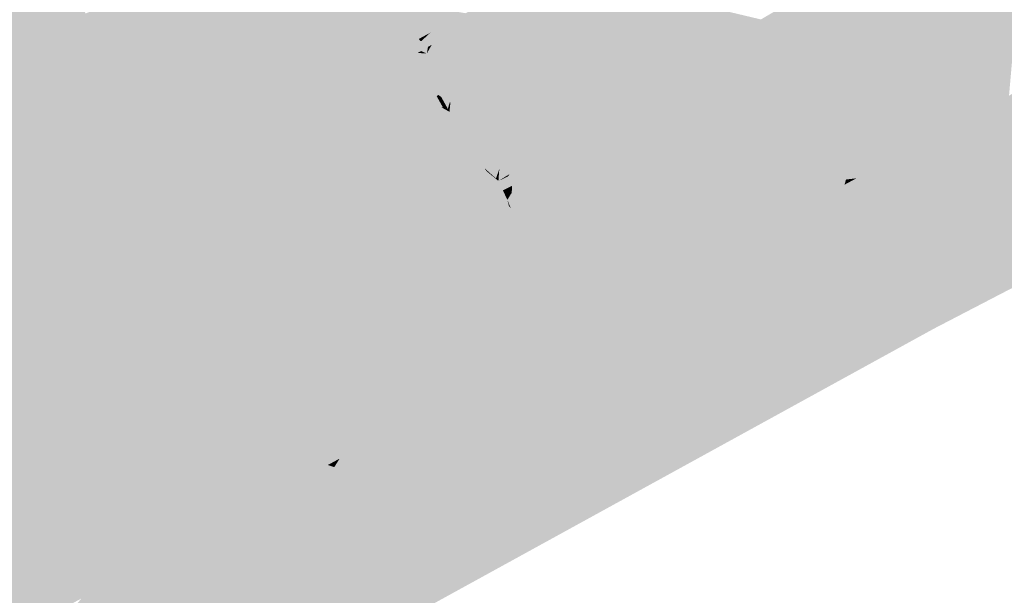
# Model space of a CAD drawing. Header units: metres. Extents: x 164696 to 183842, y 382615 to 387356.
# Tile 799 of 1056: x 182730.44 to 182733.57, y 386651 to 386652.83. Entities that reach past the tile are written whole.
import ezdxf

# ---------------------------------------------------------------- set-up
doc = ezdxf.new("R2010")
doc.units = ezdxf.units.M
doc.layers.add('C3D-SURFACE_TINSURFACE', color=7, linetype='Continuous')

msp = doc.modelspace()

# ---------------------------------------------------------------- linework, layer by layer
at = {"layer": 'C3D-SURFACE_TINSURFACE', "color": 11, "linetype": 'Continuous', "lineweight": -3, "true_color": 0xff8585}
for points in [[(182733.3414, 386651.8467), (182736.3798, 386653.4269), (182734.541, 386652.5289)], [(182733.5604, 386653.2788), (182732.7925, 386652.8304), (182732.823, 386652.7739)], [(182732.8421, 386652.7334), (182733.5604, 386653.2788), (182732.823, 386652.7739)], [(182732.8421, 386652.7334), (182733.6336, 386653.1919), (182733.5604, 386653.2788)], [(182732.8421, 386652.7334), (182733.4689, 386652.5275), (182733.6336, 386653.1919)], [(182733.6336, 386653.1919), (182733.4689, 386652.5275), (182733.5061, 386652.5477)], [(182733.6336, 386653.1919), (182733.5061, 386652.5477), (182733.5435, 386652.568)], [(182733.6336, 386653.1919), (182733.5435, 386652.568), (182733.5808, 386652.5882)], [(182729.8035, 386653.1694), (182729.5532, 386652.3657), (182730.6102, 386652.9243)], [(182730.6469, 386652.8494), (182730.6836, 386652.7745), (182731.4063, 386653.1412)], [(182730.6836, 386652.7745), (182731.4873, 386653.1232), (182731.4063, 386653.1412)], [(182730.6836, 386652.7745), (182731.5118, 386653.1065), (182731.4873, 386653.1232)], [(182731.333, 386652.5648), (182731.5439, 386653.0877), (182731.5277, 386653.1257)], [(182731.333, 386652.5648), (182731.5277, 386653.1257), (182731.5118, 386653.1065)], [(182730.6836, 386652.7745), (182731.333, 386652.5648), (182731.5118, 386653.1065)], [(182731.3702, 386652.585), (182731.5439, 386653.0877), (182731.333, 386652.5648)], [(182731.3702, 386652.585), (182731.5603, 386653.037), (182731.5439, 386653.0877)], [(182731.4075, 386652.6052), (182731.5603, 386653.037), (182731.3702, 386652.585)], [(182731.4447, 386652.6254), (182731.5603, 386653.037), (182731.4075, 386652.6052)], [(182731.4447, 386652.6254), (182731.5759, 386653.0093), (182731.5603, 386653.037)], [(182731.482, 386652.6457), (182731.5759, 386653.0093), (182731.4447, 386652.6254)], [(182731.482, 386652.6457), (182731.5889, 386652.9863), (182731.5759, 386653.0093)], [(182732.1151, 386652.9918), (182732.0778, 386652.9716), (182731.9672, 386652.3635)], [(182732.1151, 386652.9918), (182731.9672, 386652.3635), (182731.9699, 386652.365)], [(182732.7925, 386652.8304), (182732.1151, 386652.9918), (182731.9699, 386652.365)], [(182731.482, 386652.6457), (182731.586, 386652.9649), (182731.5889, 386652.9863)], [(182731.5192, 386652.6659), (182731.586, 386652.9649), (182731.482, 386652.6457)], [(182731.5192, 386652.6659), (182731.5879, 386652.9659), (182731.586, 386652.9649)], [(182731.5192, 386652.6659), (182731.5951, 386652.9147), (182731.5879, 386652.9659)], [(182732.0778, 386652.9716), (182732.0406, 386652.9513), (182731.9646, 386652.3621)], [(182732.0778, 386652.9716), (182731.9646, 386652.3621), (182731.9672, 386652.3635)], [(182731.5564, 386652.6873), (182731.6268, 386652.9221), (182731.617, 386652.9381)], [(182731.5564, 386652.6873), (182731.617, 386652.9381), (182731.6002, 386652.9177)], [(182732.0033, 386652.9311), (182731.8401, 386652.4705), (182731.8644, 386652.4272)], [(182732.0033, 386652.9311), (182731.9661, 386652.9109), (182731.8401, 386652.4705)], [(182732.0033, 386652.9311), (182731.8644, 386652.4272), (182731.8834, 386652.4007)], [(182732.0033, 386652.9311), (182731.8834, 386652.4007), (182731.9512, 386652.3252)], [(182732.0033, 386652.9311), (182731.9512, 386652.3252), (182731.9615, 386652.3552)], [(182732.0033, 386652.9311), (182731.9615, 386652.3552), (182731.9646, 386652.3621)], [(182732.0033, 386652.9311), (182731.9646, 386652.3621), (182732.0406, 386652.9513)], [(182729.5532, 386652.3657), (182730.6469, 386652.8494), (182730.6102, 386652.9243)], [(182731.5564, 386652.6873), (182731.5951, 386652.9147), (182731.5192, 386652.6659)], [(182731.5564, 386652.6873), (182731.5937, 386652.7075), (182731.6268, 386652.9221)], [(182731.5564, 386652.6873), (182731.6002, 386652.9177), (182731.5951, 386652.9147)], [(182731.5937, 386652.7075), (182731.6477, 386652.8843), (182731.6268, 386652.9221)], [(182731.9661, 386652.9109), (182731.8191, 386652.5083), (182731.8401, 386652.4705)], [(182731.9661, 386652.9109), (182731.9289, 386652.8907), (182731.8191, 386652.5083)], [(182731.6309, 386652.7277), (182731.6477, 386652.8843), (182731.5937, 386652.7075)], [(182731.6309, 386652.7277), (182731.6686, 386652.8465), (182731.6477, 386652.8843)], [(182731.8544, 386652.8502), (182731.6477, 386652.8843), (182731.8171, 386652.8289)], [(182731.8171, 386652.8289), (182731.6477, 386652.8843), (182731.6686, 386652.8465)], [(182731.8916, 386652.8704), (182731.8544, 386652.8502), (182731.7984, 386652.7201)], [(182731.8916, 386652.8704), (182731.7984, 386652.7201), (182731.8124, 386652.7277)], [(182731.9289, 386652.8907), (182731.8062, 386652.5676), (182731.8033, 386652.5366)], [(182731.9289, 386652.8907), (182731.8033, 386652.5366), (182731.8191, 386652.5083)], [(182731.9289, 386652.8907), (182731.8916, 386652.8704), (182731.8039, 386652.5663)], [(182731.9289, 386652.8907), (182731.8039, 386652.5663), (182731.8062, 386652.5676)], [(182731.8916, 386652.8704), (182731.8124, 386652.7277), (182731.8039, 386652.5663)], [(182729.5532, 386652.3657), (182730.4019, 386652.0557), (182730.6469, 386652.8494)], [(182730.6469, 386652.8494), (182730.4019, 386652.0557), (182730.4392, 386652.0759)], [(182730.6469, 386652.8494), (182730.4392, 386652.0759), (182730.6836, 386652.7745)], [(182731.6682, 386652.7479), (182731.6686, 386652.8465), (182731.6309, 386652.7277)], [(182731.6682, 386652.7479), (182731.6895, 386652.8087), (182731.6686, 386652.8465)], [(182731.8171, 386652.8289), (182731.6686, 386652.8465), (182731.7799, 386652.8086)], [(182731.7799, 386652.8086), (182731.6686, 386652.8465), (182731.6895, 386652.8087)], [(182731.8544, 386652.8502), (182731.8171, 386652.8289), (182731.7845, 386652.7121)], [(182731.8544, 386652.8502), (182731.7845, 386652.7121), (182731.7984, 386652.7201)], [(182731.7054, 386652.7682), (182731.6895, 386652.8087), (182731.6682, 386652.7479)], [(182731.7799, 386652.8086), (182731.6895, 386652.8087), (182731.7426, 386652.7884)], [(182731.7054, 386652.7682), (182731.7426, 386652.7884), (182731.6895, 386652.8087)], [(182731.7799, 386652.8086), (182731.7426, 386652.7884), (182731.7349, 386652.7432)], [(182731.7799, 386652.8086), (182731.7349, 386652.7432), (182731.7467, 386652.7497)], [(182731.7799, 386652.8086), (182731.7467, 386652.7497), (182731.76, 386652.7296)], [(182731.8171, 386652.8289), (182731.7799, 386652.8086), (182731.76, 386652.7296)], [(182731.8171, 386652.8289), (182731.76, 386652.7296), (182731.774, 386652.7371)], [(182731.8171, 386652.8289), (182731.774, 386652.7371), (182731.7845, 386652.7121)], [(182732.7925, 386652.8304), (182731.9699, 386652.365), (182731.9935, 386652.3382)], [(182732.823, 386652.7739), (182732.7925, 386652.8304), (182731.9935, 386652.3382)], [(182730.6836, 386652.7745), (182730.4392, 386652.0759), (182730.4764, 386652.0961)], [(182730.6836, 386652.7745), (182730.4764, 386652.0961), (182730.5136, 386652.1164)], [(182730.7141, 386652.7139), (182730.6836, 386652.7745), (182730.5136, 386652.1164)], [(182730.6836, 386652.7745), (182731.2957, 386652.5445), (182731.333, 386652.5648)], [(182730.7141, 386652.7139), (182731.2957, 386652.5445), (182730.6836, 386652.7745)], [(182731.7054, 386652.7682), (182731.7162, 386652.7639), (182731.7426, 386652.7884)], [(182731.7426, 386652.7884), (182731.7162, 386652.7639), (182731.7349, 386652.7432)], [(182732.8421, 386652.7334), (182732.823, 386652.7739), (182731.992, 386652.3344)], [(182732.823, 386652.7739), (182731.9935, 386652.3382), (182731.992, 386652.3344)], [(182731.6682, 386652.7479), (182731.6309, 386652.7277), (182731.702, 386652.7238)], [(182731.7054, 386652.7682), (182731.6682, 386652.7479), (182731.7119, 386652.7614)], [(182731.6682, 386652.7479), (182731.7129, 386652.7297), (182731.7119, 386652.7614)], [(182731.6682, 386652.7479), (182731.702, 386652.7238), (182731.7129, 386652.7297)], [(182731.7054, 386652.7682), (182731.714, 386652.7625), (182731.7162, 386652.7639)], [(182731.7054, 386652.7682), (182731.7119, 386652.7614), (182731.714, 386652.7625)], [(182730.7141, 386652.7139), (182730.5136, 386652.1164), (182730.5509, 386652.1366)], [(182730.7141, 386652.7139), (182730.5509, 386652.1366), (182730.5881, 386652.1568)], [(182730.7398, 386652.6697), (182730.7141, 386652.7139), (182730.5881, 386652.1568)], [(182730.7398, 386652.6697), (182731.2957, 386652.5445), (182730.7141, 386652.7139)], [(182731.6309, 386652.7277), (182731.5937, 386652.7075), (182731.6946, 386652.6909)], [(182731.6309, 386652.7277), (182731.7075, 386652.6979), (182731.702, 386652.7238)], [(182731.6309, 386652.7277), (182731.6946, 386652.6909), (182731.7075, 386652.6979)], [(182732.8421, 386652.7334), (182731.9882, 386652.3307), (182732.0019, 386652.3016)], [(182732.8421, 386652.7334), (182731.992, 386652.3344), (182731.9882, 386652.3307)], [(182732.8421, 386652.7334), (182732.0019, 386652.3016), (182732.001, 386652.2782)], [(182732.8421, 386652.7334), (182732.001, 386652.2782), (182732.6481, 386652.0824)], [(182732.8421, 386652.7334), (182732.6481, 386652.0824), (182732.8562, 386652.7054)], [(182732.8421, 386652.7334), (182732.8562, 386652.7054), (182733.4689, 386652.5275)], [(182731.5564, 386652.6873), (182731.5192, 386652.6659), (182731.7641, 386652.5879)], [(182731.5564, 386652.6873), (182731.7668, 386652.5907), (182731.5937, 386652.7075)], [(182731.5564, 386652.6873), (182731.766, 386652.589), (182731.7668, 386652.5907)], [(182731.5564, 386652.6873), (182731.7641, 386652.5879), (182731.766, 386652.589)], [(182731.5937, 386652.7075), (182731.7056, 386652.6647), (182731.6946, 386652.6909)], [(182731.5937, 386652.7075), (182731.7668, 386652.5907), (182731.7056, 386652.6647)], [(182732.8562, 386652.7054), (182732.6481, 386652.0824), (182732.6854, 386652.1027)], [(182732.8703, 386652.6773), (182732.8562, 386652.7054), (182732.6854, 386652.1027)], [(182732.8703, 386652.6773), (182732.6854, 386652.1027), (182732.7227, 386652.1229)], [(182732.8703, 386652.6773), (182732.7227, 386652.1229), (182732.8844, 386652.6493)], [(182732.8562, 386652.7054), (182732.8703, 386652.6773), (182733.4316, 386652.5073)], [(182732.8562, 386652.7054), (182733.4316, 386652.5073), (182733.4689, 386652.5275)], [(182732.8703, 386652.6773), (182732.8844, 386652.6493), (182733.3943, 386652.487)], [(182732.8703, 386652.6773), (182733.3943, 386652.487), (182733.4316, 386652.5073)], [(182730.7398, 386652.6697), (182730.5881, 386652.1568), (182730.6254, 386652.1771)], [(182730.7654, 386652.6256), (182730.7398, 386652.6697), (182730.6254, 386652.1771)], [(182730.7398, 386652.6697), (182731.2585, 386652.5232), (182731.2957, 386652.5445)], [(182730.7398, 386652.6697), (182731.2213, 386652.503), (182731.2585, 386652.5232)], [(182730.7398, 386652.6697), (182730.7654, 386652.6256), (182731.2213, 386652.503)], [(182731.5192, 386652.6659), (182731.482, 386652.6457), (182731.7622, 386652.5869)], [(182731.5192, 386652.6659), (182731.7622, 386652.5869), (182731.7641, 386652.5879)], [(182732.8844, 386652.6493), (182732.7227, 386652.1229), (182732.8985, 386652.6213)], [(182732.8844, 386652.6493), (182732.8985, 386652.6213), (182733.3943, 386652.487)], [(182733.6554, 386652.6287), (182733.3414, 386651.8467), (182733.6927, 386652.6489)], [(182733.6927, 386652.6489), (182733.3414, 386651.8467), (182734.541, 386652.5289)], [(182730.7654, 386652.6256), (182730.6254, 386652.1771), (182730.6626, 386652.1973)], [(182730.791, 386652.5814), (182730.7654, 386652.6256), (182730.6626, 386652.1973)], [(182730.791, 386652.5814), (182731.184, 386652.4827), (182730.7654, 386652.6256)], [(182730.7654, 386652.6256), (182731.184, 386652.4827), (182731.2213, 386652.503)], [(182731.4447, 386652.6254), (182731.4075, 386652.6052), (182731.8191, 386652.5083)], [(182731.482, 386652.6457), (182731.4447, 386652.6254), (182731.7784, 386652.5505)], [(182731.4447, 386652.6254), (182731.8191, 386652.5083), (182731.8033, 386652.5366)], [(182731.4447, 386652.6254), (182731.8033, 386652.5366), (182731.7784, 386652.5505)], [(182731.482, 386652.6457), (182731.7822, 386652.551), (182731.7622, 386652.5869)], [(182731.482, 386652.6457), (182731.7784, 386652.5505), (182731.7822, 386652.551)], [(182732.7227, 386652.1229), (182732.7601, 386652.1431), (182732.8985, 386652.6213)], [(182732.7601, 386652.1431), (182732.9126, 386652.5932), (182732.8985, 386652.6213)], [(182733.357, 386652.4668), (182732.8985, 386652.6213), (182732.9126, 386652.5932)], [(182733.357, 386652.4668), (182733.3943, 386652.487), (182732.8985, 386652.6213)], [(182733.6181, 386652.6084), (182733.3414, 386651.8467), (182733.6554, 386652.6287)], [(182731.3702, 386652.585), (182731.333, 386652.5648), (182731.8644, 386652.4272)], [(182731.4075, 386652.6052), (182731.3702, 386652.585), (182731.8401, 386652.4705)], [(182731.3702, 386652.585), (182731.8644, 386652.4272), (182731.8401, 386652.4705)], [(182731.4075, 386652.6052), (182731.8401, 386652.4705), (182731.8191, 386652.5083)], [(182732.7601, 386652.1431), (182732.7973, 386652.1634), (182732.9126, 386652.5932)], [(182732.7973, 386652.1634), (182732.9267, 386652.5652), (182732.9126, 386652.5932)], [(182733.3196, 386652.4466), (182732.9126, 386652.5932), (182732.9267, 386652.5652)], [(182733.3196, 386652.4466), (182733.357, 386652.4668), (182732.9126, 386652.5932)], [(182733.5808, 386652.5882), (182733.3414, 386651.8467), (182733.6181, 386652.6084)], [(182733.5808, 386652.5882), (182733.5435, 386652.568), (182733.3414, 386651.8467)], [(182730.791, 386652.5814), (182730.6626, 386652.1973), (182730.6999, 386652.2186)], [(182730.791, 386652.5814), (182730.6999, 386652.2186), (182730.824, 386652.518)], [(182730.791, 386652.5814), (182731.1468, 386652.4625), (182731.184, 386652.4827)], [(182730.791, 386652.5814), (182730.8167, 386652.5372), (182731.1468, 386652.4625)], [(182730.791, 386652.5814), (182730.824, 386652.518), (182730.8167, 386652.5372)], [(182731.333, 386652.5648), (182731.2957, 386652.5445), (182731.8644, 386652.4272)], [(182732.8347, 386652.1836), (182732.9267, 386652.5652), (182732.7973, 386652.1634)], [(182732.8347, 386652.1836), (182732.959, 386652.5096), (182732.9267, 386652.5652)], [(182733.2824, 386652.4264), (182732.9267, 386652.5652), (182732.959, 386652.5096)], [(182733.2824, 386652.4264), (182733.3196, 386652.4466), (182732.9267, 386652.5652)], [(182733.5061, 386652.5477), (182733.3414, 386651.8467), (182733.5435, 386652.568)], [(182730.8167, 386652.5372), (182731.1095, 386652.4423), (182731.1468, 386652.4625)], [(182730.8167, 386652.5372), (182731.0723, 386652.422), (182731.1095, 386652.4423)], [(182730.8167, 386652.5372), (182730.8355, 386652.4969), (182731.0723, 386652.422)], [(182730.8167, 386652.5372), (182730.824, 386652.518), (182730.8355, 386652.4969)], [(182731.2585, 386652.5232), (182731.0792, 386652.0272), (182731.1179, 386651.9535)], [(182731.2213, 386652.503), (182731.0792, 386652.0272), (182731.2585, 386652.5232)], [(182731.2585, 386652.5232), (182731.1179, 386651.9535), (182731.1387, 386651.9207)], [(182731.2585, 386652.5232), (182731.1387, 386651.9207), (182731.2957, 386652.5445)], [(182731.2957, 386652.5445), (182731.1387, 386651.9207), (182731.8644, 386652.4272)], [(182733.4316, 386652.5073), (182733.2659, 386651.9643), (182733.4689, 386652.5275)], [(182733.4689, 386652.5275), (182733.2659, 386651.9643), (182733.3414, 386651.8467)], [(182733.4689, 386652.5275), (182733.3414, 386651.8467), (182733.5061, 386652.5477)], [(182730.824, 386652.518), (182730.6999, 386652.2186), (182730.7371, 386652.2389)], [(182730.824, 386652.518), (182730.7371, 386652.2389), (182730.8355, 386652.4969)], [(182730.7743, 386652.2591), (182730.8355, 386652.4969), (182730.7371, 386652.2389)], [(182730.7743, 386652.2591), (182730.8471, 386652.4758), (182730.8355, 386652.4969)], [(182731.0723, 386652.422), (182730.8355, 386652.4969), (182730.8471, 386652.4758)], [(182731.2213, 386652.503), (182731.0594, 386652.0724), (182731.0792, 386652.0272)], [(182731.2213, 386652.503), (182731.184, 386652.4827), (182731.0594, 386652.0724)], [(182732.8347, 386652.1836), (182732.8719, 386652.2038), (182732.959, 386652.5096)], [(182732.9093, 386652.2241), (182732.959, 386652.5096), (182732.8719, 386652.2038)], [(182732.9093, 386652.2241), (182732.998, 386652.4392), (182732.959, 386652.5096)], [(182733.245, 386652.4061), (182732.959, 386652.5096), (182732.998, 386652.4392)], [(182733.245, 386652.4061), (182733.2824, 386652.4264), (182732.959, 386652.5096)], [(182733.3943, 386652.487), (182733.2659, 386651.9643), (182733.4316, 386652.5073)], [(182730.7743, 386652.2591), (182730.8116, 386652.2793), (182730.8471, 386652.4758)], [(182730.8116, 386652.2793), (182730.8587, 386652.4547), (182730.8471, 386652.4758)], [(182731.0723, 386652.422), (182730.8471, 386652.4758), (182731.035, 386652.4018)], [(182731.035, 386652.4018), (182730.8471, 386652.4758), (182730.8587, 386652.4547)], [(182731.184, 386652.4827), (182731.0271, 386652.1684), (182731.0594, 386652.0724)], [(182731.184, 386652.4827), (182731.1468, 386652.4625), (182731.0271, 386652.1684)], [(182731.1095, 386652.4423), (182731.0271, 386652.1684), (182731.1468, 386652.4625)], [(182733.3196, 386652.4466), (182733.2154, 386652.0481), (182733.357, 386652.4668)], [(182733.357, 386652.4668), (182733.2154, 386652.0481), (182733.2322, 386652.0201)], [(182733.357, 386652.4668), (182733.2322, 386652.0201), (182733.2491, 386651.9922)], [(182733.357, 386652.4668), (182733.2491, 386651.9922), (182733.3943, 386652.487)], [(182733.3943, 386652.487), (182733.2491, 386651.9922), (182733.2659, 386651.9643)], [(182730.8116, 386652.2793), (182730.8702, 386652.4336), (182730.8587, 386652.4547)], [(182730.8488, 386652.2996), (182730.8702, 386652.4336), (182730.8116, 386652.2793)], [(182730.8488, 386652.2996), (182730.8818, 386652.4125), (182730.8702, 386652.4336)], [(182731.035, 386652.4018), (182730.8587, 386652.4547), (182730.8702, 386652.4336)], [(182731.035, 386652.4018), (182730.8702, 386652.4336), (182730.9978, 386652.3816)], [(182730.9978, 386652.3816), (182730.8702, 386652.4336), (182730.8818, 386652.4125)], [(182731.1095, 386652.4423), (182731.0723, 386652.422), (182731.0271, 386652.1684)], [(182731.1387, 386651.9207), (182731.8834, 386652.4007), (182731.8644, 386652.4272)], [(182732.9093, 386652.2241), (182732.9466, 386652.2443), (182732.998, 386652.4392)], [(182732.9466, 386652.2443), (182733.0226, 386652.3964), (182732.998, 386652.4392)], [(182733.1704, 386652.3657), (182732.998, 386652.4392), (182733.0226, 386652.3964)], [(182733.1704, 386652.3657), (182733.2078, 386652.3859), (182732.998, 386652.4392)], [(182733.2078, 386652.3859), (182733.245, 386652.4061), (182732.998, 386652.4392)], [(182733.2824, 386652.4264), (182733.1986, 386652.076), (182733.3196, 386652.4466)], [(182733.3196, 386652.4466), (182733.1986, 386652.076), (182733.2154, 386652.0481)], [(182730.8488, 386652.2996), (182730.8934, 386652.3914), (182730.8818, 386652.4125)], [(182730.9978, 386652.3816), (182730.8818, 386652.4125), (182730.8934, 386652.3914)], [(182731.0723, 386652.422), (182730.9854, 386652.2381), (182731.0271, 386652.1684)], [(182731.0723, 386652.422), (182731.035, 386652.4018), (182730.9854, 386652.2381)], [(182731.035, 386652.4018), (182730.9978, 386652.3816), (182730.9854, 386652.2381)], [(182731.1595, 386651.888), (182731.8834, 386652.4007), (182731.1387, 386651.9207)], [(182731.1595, 386651.888), (182731.9024, 386652.3741), (182731.8834, 386652.4007)], [(182731.8834, 386652.4007), (182731.9024, 386652.3741), (182731.9493, 386652.3263)], [(182731.8834, 386652.4007), (182731.9493, 386652.3263), (182731.9512, 386652.3252)], [(182732.9466, 386652.2443), (182732.9839, 386652.2645), (182733.0226, 386652.3964)], [(182732.9839, 386652.2645), (182733.0426, 386652.3589), (182733.0226, 386652.3964)], [(182733.1331, 386652.3454), (182733.0226, 386652.3964), (182733.0426, 386652.3589)], [(182733.1331, 386652.3454), (182733.1704, 386652.3657), (182733.0226, 386652.3964)], [(182733.2078, 386652.3859), (182733.1626, 386652.1337), (182733.245, 386652.4061)], [(182733.245, 386652.4061), (182733.1626, 386652.1337), (182733.1986, 386652.076)], [(182733.245, 386652.4061), (182733.1986, 386652.076), (182733.2824, 386652.4264)], [(182730.8488, 386652.2996), (182730.8861, 386652.3198), (182730.8934, 386652.3914)], [(182730.8861, 386652.3198), (182730.9049, 386652.3703), (182730.8934, 386652.3914)], [(182730.8861, 386652.3198), (182730.9233, 386652.34), (182730.9049, 386652.3703)], [(182730.9978, 386652.3816), (182730.8934, 386652.3914), (182730.9606, 386652.3602)], [(182730.9606, 386652.3602), (182730.8934, 386652.3914), (182730.9049, 386652.3703)], [(182730.9606, 386652.3602), (182730.9049, 386652.3703), (182730.9233, 386652.34)], [(182730.9978, 386652.3816), (182730.9437, 386652.3077), (182730.9854, 386652.2381)], [(182730.9978, 386652.3816), (182730.9606, 386652.3602), (182730.9437, 386652.3077)], [(182731.1803, 386651.8553), (182731.9024, 386652.3741), (182731.1595, 386651.888)], [(182731.1803, 386651.8553), (182731.9142, 386652.3575), (182731.9024, 386652.3741)], [(182731.9024, 386652.3741), (182731.9142, 386652.3575), (182731.9493, 386652.3263)], [(182733.1331, 386652.3454), (182733.1226, 386652.2087), (182733.1704, 386652.3657)], [(182733.1704, 386652.3657), (182733.1226, 386652.2087), (182733.1426, 386652.1712)], [(182733.1704, 386652.3657), (182733.1426, 386652.1712), (182733.2078, 386652.3859)], [(182733.2078, 386652.3859), (182733.1426, 386652.1712), (182733.1626, 386652.1337)], [(182730.8861, 386652.3198), (182730.9437, 386652.3077), (182730.9233, 386652.34)], [(182730.9606, 386652.3602), (182730.9233, 386652.34), (182730.9437, 386652.3077)], [(182731.1803, 386651.8553), (182731.8102, 386652.2737), (182731.9142, 386652.3575)], [(182732.9839, 386652.2645), (182733.0212, 386652.2847), (182733.0426, 386652.3589)], [(182733.0212, 386652.2847), (182733.0626, 386652.3213), (182733.0426, 386652.3589)], [(182733.0958, 386652.3252), (182733.0426, 386652.3589), (182733.0626, 386652.3213)], [(182733.1331, 386652.3454), (182733.0426, 386652.3589), (182733.0958, 386652.3252)], [(182733.1331, 386652.3454), (182733.0958, 386652.3252), (182733.1026, 386652.2463)], [(182733.1331, 386652.3454), (182733.1026, 386652.2463), (182733.1226, 386652.2087)], [(182730.8488, 386652.2996), (182730.9437, 386652.3077), (182730.8861, 386652.3198)], [(182730.8488, 386652.2996), (182730.9854, 386652.2381), (182730.9437, 386652.3077)], [(182733.0212, 386652.2847), (182733.0585, 386652.305), (182733.0626, 386652.3213)], [(182733.0212, 386652.2847), (182733.0826, 386652.2838), (182733.0585, 386652.305)], [(182733.0958, 386652.3252), (182733.0626, 386652.3213), (182733.0585, 386652.305)], [(182733.0958, 386652.3252), (182733.0585, 386652.305), (182733.0826, 386652.2838)], [(182733.0958, 386652.3252), (182733.0826, 386652.2838), (182733.1026, 386652.2463)], [(182730.7743, 386652.2591), (182730.9854, 386652.2381), (182730.8116, 386652.2793)], [(182730.8488, 386652.2996), (182730.8116, 386652.2793), (182730.9854, 386652.2381)], [(182731.2011, 386651.8226), (182731.8102, 386652.2737), (182731.1803, 386651.8553)], [(182731.2011, 386651.8226), (182732.0003, 386652.2049), (182731.951, 386652.2941)], [(182731.2011, 386651.8226), (182731.951, 386652.2941), (182731.8133, 386652.2688)], [(182731.2011, 386651.8226), (182731.8133, 386652.2688), (182731.8102, 386652.2737)], [(182732.0003, 386652.2049), (182731.9921, 386652.2373), (182731.951, 386652.2941)], [(182732.6108, 386652.0622), (182732.001, 386652.2782), (182731.9995, 386652.2774)], [(182732.6108, 386652.0622), (182731.9995, 386652.2774), (182732.0591, 386652.2343)], [(182732.6108, 386652.0622), (182732.6481, 386652.0824), (182732.001, 386652.2782)], [(182732.9839, 386652.2645), (182733.1026, 386652.2463), (182733.0212, 386652.2847)], [(182733.0212, 386652.2847), (182733.1026, 386652.2463), (182733.0826, 386652.2838)], [(182730.7743, 386652.2591), (182730.7371, 386652.2389), (182731.0395, 386652.1175)], [(182730.7743, 386652.2591), (182731.0271, 386652.1684), (182730.9854, 386652.2381)], [(182730.7743, 386652.2591), (182731.0395, 386652.1175), (182731.0271, 386652.1684)], [(182732.9093, 386652.2241), (182733.1426, 386652.1712), (182732.9466, 386652.2443)], [(182732.9466, 386652.2443), (182733.1226, 386652.2087), (182732.9839, 386652.2645)], [(182732.9466, 386652.2443), (182733.1426, 386652.1712), (182733.1226, 386652.2087)], [(182732.9839, 386652.2645), (182733.1226, 386652.2087), (182733.1026, 386652.2463)], [(182730.6999, 386652.2186), (182730.6626, 386652.1973), (182731.0594, 386652.0724)], [(182730.7371, 386652.2389), (182730.6999, 386652.2186), (182731.0395, 386652.1175)], [(182730.6999, 386652.2186), (182731.0594, 386652.0724), (182731.0395, 386652.1175)], [(182732.024, 386652.1664), (182731.9982, 386652.2297), (182731.9921, 386652.2373)], [(182732.024, 386652.1664), (182731.9921, 386652.2373), (182732.0003, 386652.2049)], [(182732.024, 386652.1664), (182732.0664, 386652.1496), (182731.9982, 386652.2297)], [(182732.5735, 386652.042), (182732.0591, 386652.2343), (182732.0548, 386652.232)], [(182732.5735, 386652.042), (182732.0548, 386652.232), (182732.0557, 386652.2274)], [(182732.5362, 386652.0218), (182732.0557, 386652.2274), (182732.0664, 386652.1496)], [(182732.5735, 386652.042), (182732.0557, 386652.2274), (182732.5362, 386652.0218)], [(182732.5735, 386652.042), (182732.6108, 386652.0622), (182732.0591, 386652.2343)], [(182732.9093, 386652.2241), (182732.8719, 386652.2038), (182733.1626, 386652.1337)], [(182732.9093, 386652.2241), (182733.1626, 386652.1337), (182733.1426, 386652.1712)], [(182730.6254, 386652.1771), (182730.5881, 386652.1568), (182731.0991, 386651.982)], [(182730.6626, 386652.1973), (182730.6254, 386652.1771), (182731.0792, 386652.0272)], [(182730.6254, 386652.1771), (182731.0991, 386651.982), (182731.0792, 386652.0272)], [(182730.6626, 386652.1973), (182731.0792, 386652.0272), (182731.0594, 386652.0724)], [(182731.8273, 386651.6363), (182732.0003, 386652.2049), (182731.2011, 386651.8226)], [(182731.8273, 386651.6363), (182731.8647, 386651.6565), (182732.0003, 386652.2049)], [(182731.8647, 386651.6565), (182732.024, 386652.1664), (182732.0003, 386652.2049)], [(182732.8347, 386652.1836), (182732.7973, 386652.1634), (182733.1827, 386652.0961)], [(182732.8347, 386652.1836), (182733.1827, 386652.0961), (182732.8719, 386652.2038)], [(182732.8719, 386652.2038), (182733.1827, 386652.0961), (182733.1626, 386652.1337)], [(182730.5881, 386652.1568), (182730.5509, 386652.1366), (182731.0991, 386651.982)], [(182731.0594, 386652.0724), (182731.0271, 386652.1684), (182731.0395, 386652.1175)], [(182731.902, 386651.6767), (182732.024, 386652.1664), (182731.8647, 386651.6565)], [(182731.902, 386651.6767), (182732.0476, 386652.1279), (182732.024, 386652.1664)], [(182732.024, 386652.1664), (182732.1457, 386652.0424), (182732.0664, 386652.1496)], [(182732.024, 386652.1664), (182732.0476, 386652.1279), (182732.1457, 386652.0424)], [(182732.5362, 386652.0218), (182732.0664, 386652.1496), (182732.1457, 386652.0424)], [(182732.7601, 386652.1431), (182733.2322, 386652.0201), (182732.7973, 386652.1634)], [(182732.7973, 386652.1634), (182733.2154, 386652.0481), (182733.1827, 386652.0961)], [(182732.7973, 386652.1634), (182733.2322, 386652.0201), (182733.2154, 386652.0481)], [(182730.5136, 386652.1164), (182730.4764, 386652.0961), (182731.1179, 386651.9535)], [(182730.5136, 386652.1164), (182731.0991, 386651.982), (182730.5509, 386652.1366)], [(182730.5136, 386652.1164), (182731.1179, 386651.9535), (182731.0991, 386651.982)], [(182731.902, 386651.6767), (182731.9393, 386651.697), (182732.0476, 386652.1279)], [(182731.9393, 386651.697), (182731.9766, 386651.7172), (182732.0476, 386652.1279)], [(182731.9766, 386651.7172), (182732.0139, 386651.7374), (182732.0476, 386652.1279)], [(182732.0139, 386651.7374), (182732.1016, 386652.0658), (182732.0476, 386652.1279)], [(182732.0476, 386652.1279), (182732.1016, 386652.0658), (182732.1457, 386652.0424)], [(182732.6854, 386652.1027), (182733.2659, 386651.9643), (182732.7227, 386652.1229)], [(182732.7227, 386652.1229), (182733.2491, 386651.9922), (182732.7601, 386652.1431)], [(182732.7227, 386652.1229), (182733.2659, 386651.9643), (182733.2491, 386651.9922)], [(182732.7601, 386652.1431), (182733.2491, 386651.9922), (182733.2322, 386652.0201)], [(182733.1626, 386652.1337), (182733.1827, 386652.0961), (182733.1986, 386652.076)], [(182730.4764, 386652.0961), (182730.4392, 386652.0759), (182731.1387, 386651.9207)], [(182730.4764, 386652.0961), (182731.1387, 386651.9207), (182731.1179, 386651.9535)], [(182732.6481, 386652.0824), (182733.2659, 386651.9643), (182732.6854, 386652.1027)], [(182733.1827, 386652.0961), (182733.2154, 386652.0481), (182733.1986, 386652.076)], [(182730.3647, 386652.0343), (182730.8947, 386651.1305), (182730.4019, 386652.0557)], [(182730.4392, 386652.0759), (182730.4019, 386652.0557), (182730.932, 386651.1508)], [(182730.4019, 386652.0557), (182730.8947, 386651.1305), (182730.932, 386651.1508)], [(182730.4392, 386652.0759), (182730.9693, 386651.171), (182731.1387, 386651.9207)], [(182730.4392, 386652.0759), (182730.932, 386651.1508), (182730.9693, 386651.171)], [(182732.0139, 386651.7374), (182732.0512, 386651.7577), (182732.1016, 386652.0658)], [(182732.0512, 386651.7577), (182732.0885, 386651.7779), (182732.1016, 386652.0658)], [(182732.0885, 386651.7779), (182732.1558, 386652.0169), (182732.1016, 386652.0658)], [(182732.1016, 386652.0658), (182732.1558, 386652.0169), (182732.1457, 386652.0424)], [(182732.5735, 386652.042), (182733.3414, 386651.8467), (182732.6108, 386652.0622)], [(182732.6108, 386652.0622), (182733.3414, 386651.8467), (182732.6481, 386652.0824)], [(182732.6481, 386652.0824), (182733.3414, 386651.8467), (182733.2659, 386651.9643)], [(182730.3647, 386652.0343), (182730.337, 386651.1568), (182730.8947, 386651.1305)], [(182731.1179, 386651.9535), (182731.0792, 386652.0272), (182731.0991, 386651.982)], [(182732.387, 386651.9408), (182732.1457, 386652.0424), (182732.1558, 386652.0169)], [(182732.387, 386651.9408), (182732.4243, 386651.9611), (182732.1457, 386652.0424)], [(182732.4243, 386651.9611), (182732.4616, 386651.9813), (182732.1457, 386652.0424)], [(182732.4616, 386651.9813), (182732.4989, 386652.0015), (182732.1457, 386652.0424)], [(182732.5362, 386652.0218), (182732.1457, 386652.0424), (182732.4989, 386652.0015)], [(182732.5362, 386652.0218), (182732.4989, 386652.0015), (182733.3414, 386651.8467)], [(182732.5735, 386652.042), (182732.5362, 386652.0218), (182733.3414, 386651.8467)], [(182732.0885, 386651.7779), (182732.1258, 386651.7981), (182732.1558, 386652.0169)], [(182732.1258, 386651.7981), (182732.1631, 386651.8183), (182732.1558, 386652.0169)], [(182732.1631, 386651.8183), (182732.2004, 386651.8386), (182732.1558, 386652.0169)], [(182732.2004, 386651.8386), (182732.2378, 386651.8588), (182732.1558, 386652.0169)], [(182732.2378, 386651.8588), (182732.275, 386651.879), (182732.1558, 386652.0169)], [(182732.275, 386651.879), (182732.3124, 386651.8993), (182732.1558, 386652.0169)], [(182732.3124, 386651.8993), (182732.3496, 386651.9206), (182732.1558, 386652.0169)], [(182732.3496, 386651.9206), (182732.387, 386651.9408), (182732.1558, 386652.0169)], [(182732.4616, 386651.9813), (182733.3414, 386651.8467), (182732.4989, 386652.0015)], [(182732.387, 386651.9408), (182733.3414, 386651.8467), (182732.4243, 386651.9611)], [(182732.4243, 386651.9611), (182733.3414, 386651.8467), (182732.4616, 386651.9813)], [(182732.3496, 386651.9206), (182733.3414, 386651.8467), (182732.387, 386651.9408)], [(182730.9693, 386651.171), (182731.1595, 386651.888), (182731.1387, 386651.9207)], [(182732.275, 386651.879), (182733.3414, 386651.8467), (182732.3124, 386651.8993)], [(182732.3124, 386651.8993), (182733.3414, 386651.8467), (182732.3496, 386651.9206)], [(182730.9693, 386651.171), (182731.0066, 386651.1912), (182731.1595, 386651.888)], [(182731.1803, 386651.8553), (182731.1595, 386651.888), (182731.0066, 386651.1912)], [(182732.2378, 386651.8588), (182731.695, 386651.0349), (182732.275, 386651.879)], [(182732.275, 386651.879), (182731.695, 386651.0349), (182733.3414, 386651.8467)], [(182733.3414, 386651.8467), (182731.695, 386651.0349), (182726.1683, 386647.901)], [(182731.2128, 386651.7961), (182731.1803, 386651.8553), (182731.0066, 386651.1912)], [(182731.2128, 386651.7961), (182731.2011, 386651.8226), (182731.1803, 386651.8553)], [(182732.2004, 386651.8386), (182731.695, 386651.0349), (182732.2378, 386651.8588)], [(182732.1631, 386651.8183), (182731.695, 386651.0349), (182732.2004, 386651.8386)], [(182731.7901, 386651.616), (182731.2011, 386651.8226), (182731.2128, 386651.7961)], [(182731.7901, 386651.616), (182731.8273, 386651.6363), (182731.2011, 386651.8226)], [(182732.1258, 386651.7981), (182731.695, 386651.0349), (182732.1631, 386651.8183)], [(182731.2128, 386651.7961), (182731.0066, 386651.1912), (182731.0439, 386651.2114)], [(182731.2288, 386651.7658), (182731.2128, 386651.7961), (182731.0439, 386651.2114)], [(182731.7901, 386651.616), (182731.2128, 386651.7961), (182731.2288, 386651.7658)], [(182732.0885, 386651.7779), (182731.695, 386651.0349), (182732.1258, 386651.7981)], [(182732.0512, 386651.7577), (182731.695, 386651.0349), (182732.0885, 386651.7779)], [(182731.2288, 386651.7658), (182731.0439, 386651.2114), (182731.0812, 386651.2317)], [(182731.2448, 386651.7355), (182731.2288, 386651.7658), (182731.0812, 386651.2317)], [(182731.7527, 386651.5958), (182731.7901, 386651.616), (182731.2288, 386651.7658)], [(182731.7527, 386651.5958), (182731.2288, 386651.7658), (182731.2448, 386651.7355)], [(182732.0139, 386651.7374), (182731.695, 386651.0349), (182732.0512, 386651.7577)], [(182731.2448, 386651.7355), (182731.0812, 386651.2317), (182731.1185, 386651.2519)], [(182731.2608, 386651.7052), (182731.2448, 386651.7355), (182731.1185, 386651.2519)], [(182731.7155, 386651.5756), (182731.2448, 386651.7355), (182731.2608, 386651.7052)], [(182731.7155, 386651.5756), (182731.7527, 386651.5958), (182731.2448, 386651.7355)], [(182731.9766, 386651.7172), (182731.695, 386651.0349), (182732.0139, 386651.7374)], [(182731.9393, 386651.697), (182731.695, 386651.0349), (182731.9766, 386651.7172)], [(182731.2608, 386651.7052), (182731.1185, 386651.2519), (182731.1558, 386651.2721)], [(182731.2608, 386651.7052), (182731.1558, 386651.2721), (182731.2768, 386651.675)], [(182731.2608, 386651.7052), (182731.2768, 386651.675), (182731.6781, 386651.5554)], [(182731.7155, 386651.5756), (182731.2608, 386651.7052), (182731.6781, 386651.5554)], [(182731.902, 386651.6767), (182731.695, 386651.0349), (182731.9393, 386651.697)], [(182731.902, 386651.6767), (182731.8647, 386651.6565), (182731.695, 386651.0349)], [(182731.2768, 386651.675), (182731.1558, 386651.2721), (182731.1931, 386651.2924)], [(182731.2768, 386651.675), (182731.1931, 386651.2924), (182731.2921, 386651.648)], [(182731.1931, 386651.2924), (182731.3146, 386651.609), (182731.2921, 386651.648)], [(182731.6781, 386651.5554), (182731.2768, 386651.675), (182731.2921, 386651.648)], [(182731.6408, 386651.5351), (182731.2921, 386651.648), (182731.3146, 386651.609)], [(182731.6781, 386651.5554), (182731.2921, 386651.648), (182731.6408, 386651.5351)], [(182731.8273, 386651.6363), (182731.695, 386651.0349), (182731.8647, 386651.6565)], [(182731.7901, 386651.616), (182731.6635, 386651.0808), (182731.8273, 386651.6363)], [(182731.8273, 386651.6363), (182731.6635, 386651.0808), (182731.695, 386651.0349)], [(182731.7527, 386651.5958), (182731.6635, 386651.0808), (182731.7901, 386651.616)], [(182731.2304, 386651.3126), (182731.3146, 386651.609), (182731.1931, 386651.2924)], [(182731.2678, 386651.3328), (182731.3146, 386651.609), (182731.2304, 386651.3126)], [(182731.2678, 386651.3328), (182731.3371, 386651.5699), (182731.3146, 386651.609)], [(182731.6035, 386651.5149), (182731.3146, 386651.609), (182731.3371, 386651.5699)], [(182731.6408, 386651.5351), (182731.3146, 386651.609), (182731.6035, 386651.5149)], [(182731.7155, 386651.5756), (182731.6123, 386651.1488), (182731.7527, 386651.5958)], [(182731.7527, 386651.5958), (182731.6123, 386651.1488), (182731.6635, 386651.0808)], [(182731.2678, 386651.3328), (182731.305, 386651.3531), (182731.3371, 386651.5699)], [(182731.305, 386651.3531), (182731.3596, 386651.5308), (182731.3371, 386651.5699)], [(182731.5662, 386651.4947), (182731.3371, 386651.5699), (182731.3596, 386651.5308)], [(182731.5662, 386651.4947), (182731.6035, 386651.5149), (182731.3371, 386651.5699)], [(182731.6781, 386651.5554), (182731.6408, 386651.5351), (182731.5705, 386651.218)], [(182731.6781, 386651.5554), (182731.5705, 386651.218), (182731.5914, 386651.1834)], [(182731.7155, 386651.5756), (182731.6781, 386651.5554), (182731.5914, 386651.1834)], [(182731.7155, 386651.5756), (182731.5914, 386651.1834), (182731.6123, 386651.1488)], [(182731.3424, 386651.3733), (182731.3596, 386651.5308), (182731.305, 386651.3531)], [(182731.3821, 386651.4918), (182731.3596, 386651.5308), (182731.3424, 386651.3733)], [(182731.3821, 386651.4918), (182731.5289, 386651.4744), (182731.3596, 386651.5308)], [(182731.5289, 386651.4744), (182731.5662, 386651.4947), (182731.3596, 386651.5308)], [(182731.6408, 386651.5351), (182731.6035, 386651.5149), (182731.5705, 386651.218)], [(182731.3796, 386651.3935), (182731.3821, 386651.4918), (182731.3424, 386651.3733)], [(182731.3796, 386651.3935), (182731.4087, 386651.4535), (182731.3821, 386651.4918)], [(182731.3821, 386651.4918), (182731.4087, 386651.4535), (182731.4916, 386651.4542)], [(182731.3821, 386651.4918), (182731.4916, 386651.4542), (182731.5289, 386651.4744)], [(182731.5289, 386651.4744), (182731.5104, 386651.3029), (182731.5662, 386651.4947)], [(182731.5662, 386651.4947), (182731.5104, 386651.3029), (182731.5315, 386651.2715)], [(182731.5662, 386651.4947), (182731.5315, 386651.2715), (182731.6035, 386651.5149)], [(182731.6035, 386651.5149), (182731.5315, 386651.2715), (182731.5526, 386651.2402)], [(182731.6035, 386651.5149), (182731.5526, 386651.2402), (182731.5705, 386651.218)], [(182731.4893, 386651.3342), (182731.5289, 386651.4744), (182731.4916, 386651.4542)], [(182731.5289, 386651.4744), (182731.4893, 386651.3342), (182731.5104, 386651.3029)], [(182731.417, 386651.4137), (182731.4087, 386651.4535), (182731.3796, 386651.3935)], [(182731.4087, 386651.4535), (182731.4543, 386651.434), (182731.4916, 386651.4542)], [(182731.417, 386651.4137), (182731.4543, 386651.434), (182731.4087, 386651.4535)], [(182731.417, 386651.4137), (182731.4371, 386651.4067), (182731.4543, 386651.434)], [(182731.4371, 386651.4067), (182731.4655, 386651.3599), (182731.4543, 386651.434)], [(182731.4655, 386651.3599), (182731.4916, 386651.4542), (182731.4543, 386651.434)], [(182731.4655, 386651.3599), (182731.4893, 386651.3342), (182731.4916, 386651.4542)], [(182731.417, 386651.4137), (182731.3796, 386651.3935), (182731.4371, 386651.4067)], [(182731.3796, 386651.3935), (182731.4655, 386651.3599), (182731.4371, 386651.4067)], [(182731.3424, 386651.3733), (182731.305, 386651.3531), (182731.4893, 386651.3342)], [(182731.3796, 386651.3935), (182731.3424, 386651.3733), (182731.4655, 386651.3599)], [(182731.3424, 386651.3733), (182731.4893, 386651.3342), (182731.4655, 386651.3599)], [(182731.2678, 386651.3328), (182731.2304, 386651.3126), (182731.5526, 386651.2402)], [(182731.2678, 386651.3328), (182731.5315, 386651.2715), (182731.305, 386651.3531)], [(182731.2678, 386651.3328), (182731.5526, 386651.2402), (182731.5315, 386651.2715)], [(182731.305, 386651.3531), (182731.5104, 386651.3029), (182731.4893, 386651.3342)], [(182731.305, 386651.3531), (182731.5315, 386651.2715), (182731.5104, 386651.3029)], [(182731.2304, 386651.3126), (182731.1931, 386651.2924), (182731.5526, 386651.2402)], [(182731.1185, 386651.2519), (182731.6333, 386651.1141), (182731.1558, 386651.2721)], [(182731.1558, 386651.2721), (182731.5914, 386651.1834), (182731.1931, 386651.2924)], [(182731.1558, 386651.2721), (182731.6123, 386651.1488), (182731.5914, 386651.1834)], [(182731.1558, 386651.2721), (182731.6333, 386651.1141), (182731.6123, 386651.1488)], [(182731.1931, 386651.2924), (182731.5914, 386651.1834), (182731.5526, 386651.2402)], [(182731.1185, 386651.2519), (182731.0812, 386651.2317), (182731.6333, 386651.1141)], [(182731.5526, 386651.2402), (182731.5914, 386651.1834), (182731.5705, 386651.218)], [(182731.0066, 386651.1912), (182731.695, 386651.0349), (182731.0439, 386651.2114)], [(182731.0439, 386651.2114), (182731.6333, 386651.1141), (182731.0812, 386651.2317)], [(182731.0439, 386651.2114), (182731.695, 386651.0349), (182731.6333, 386651.1141)], [(182730.9693, 386651.171), (182731.695, 386651.0349), (182731.0066, 386651.1912)], [(182730.337, 386651.1568), (182730.6708, 386651.0091), (182730.7081, 386651.0294)], [(182730.337, 386651.1568), (182730.3545, 386651.115), (182730.6708, 386651.0091)], [(182730.337, 386651.1568), (182730.7081, 386651.0294), (182730.7455, 386651.0496)], [(182730.337, 386651.1568), (182730.7455, 386651.0496), (182730.7827, 386651.0698)], [(182730.337, 386651.1568), (182730.7827, 386651.0698), (182730.8201, 386651.0901)], [(182730.337, 386651.1568), (182730.8201, 386651.0901), (182730.8573, 386651.1103)], [(182730.337, 386651.1568), (182730.8573, 386651.1103), (182730.8947, 386651.1305)], [(182730.8947, 386651.1305), (182731.695, 386651.0349), (182730.932, 386651.1508)], [(182730.932, 386651.1508), (182731.695, 386651.0349), (182730.9693, 386651.171)], [(182731.6635, 386651.0808), (182731.6123, 386651.1488), (182731.6333, 386651.1141)], [(182730.3545, 386651.115), (182730.6335, 386650.9889), (182730.6708, 386651.0091)], [(182730.3721, 386651.0731), (182730.6335, 386650.9889), (182730.3545, 386651.115)], [(182730.8573, 386651.1103), (182731.695, 386651.0349), (182730.8947, 386651.1305)], [(182731.695, 386651.0349), (182731.6635, 386651.0808), (182731.6333, 386651.1141)], [(182730.8201, 386651.0901), (182730.7827, 386651.0698), (182731.695, 386651.0349)], [(182730.8573, 386651.1103), (182730.8201, 386651.0901), (182731.695, 386651.0349)], [(182730.3721, 386651.0731), (182730.3724, 386650.8462), (182730.4506, 386650.9691)], [(182730.3721, 386651.0731), (182730.5962, 386650.9687), (182730.6335, 386650.9889)], [(182730.3721, 386651.0731), (182730.4506, 386650.9691), (182730.5962, 386650.9687)], [(182730.7827, 386651.0698), (182730.7455, 386651.0496), (182731.695, 386651.0349)], [(182727.7111, 386648.8806), (182726.1683, 386647.901), (182731.695, 386651.0349)], [(182727.7111, 386648.8806), (182731.695, 386651.0349), (182730.017, 386650.2271)], [(182730.017, 386650.2271), (182731.695, 386651.0349), (182730.6335, 386650.9889)], [(182730.6708, 386651.0091), (182730.6335, 386650.9889), (182731.695, 386651.0349)], [(182730.6708, 386651.0091), (182731.695, 386651.0349), (182730.7081, 386651.0294)], [(182730.7081, 386651.0294), (182731.695, 386651.0349), (182730.7455, 386651.0496)]]:
    msp.add_solid(points, dxfattribs=at)
at = {"layer": 'C3D-SURFACE_TINSURFACE', "color": 1, "linetype": 'Continuous', "lineweight": -3, "true_color": 0xe60000}
for points in [[(182731.7119, 386652.7614), (182731.7145, 386652.7622), (182731.714, 386652.7625)], [(182731.7119, 386652.7614), (182731.7313, 386652.7222), (182731.7145, 386652.7622)], [(182731.7119, 386652.7614), (182731.7129, 386652.7297), (182731.7313, 386652.7222)], [(182731.7162, 386652.7639), (182731.714, 386652.7625), (182731.7145, 386652.7622)], [(182731.7162, 386652.7639), (182731.7145, 386652.7622), (182731.7313, 386652.7222)], [(182731.7162, 386652.7639), (182731.7313, 386652.7222), (182731.7349, 386652.7432)], [(182731.7467, 386652.7497), (182731.7313, 386652.7222), (182731.7481, 386652.6821)], [(182731.7349, 386652.7432), (182731.7313, 386652.7222), (182731.7467, 386652.7497)], [(182731.7467, 386652.7497), (182731.7481, 386652.6821), (182731.76, 386652.7296)], [(182731.702, 386652.7238), (182731.7313, 386652.7222), (182731.7129, 386652.7297)], [(182731.702, 386652.7238), (182731.7075, 386652.6979), (182731.7481, 386652.6821)], [(182731.702, 386652.7238), (182731.7481, 386652.6821), (182731.7313, 386652.7222)], [(182731.774, 386652.7371), (182731.7481, 386652.6821), (182731.7649, 386652.6421)], [(182731.76, 386652.7296), (182731.7481, 386652.6821), (182731.774, 386652.7371)], [(182731.774, 386652.7371), (182731.7649, 386652.6421), (182731.7845, 386652.7121)], [(182731.8039, 386652.5663), (182731.8124, 386652.7277), (182731.7649, 386652.6421)], [(182731.7984, 386652.7201), (182731.7649, 386652.6421), (182731.8124, 386652.7277)], [(182731.7845, 386652.7121), (182731.7649, 386652.6421), (182731.7984, 386652.7201)], [(182731.6946, 386652.6909), (182731.7481, 386652.6821), (182731.7075, 386652.6979)], [(182731.7056, 386652.6647), (182731.7481, 386652.6821), (182731.6946, 386652.6909)], [(182731.7056, 386652.6647), (182731.7649, 386652.6421), (182731.7481, 386652.6821)], [(182731.7668, 386652.5907), (182731.7649, 386652.6421), (182731.7056, 386652.6647)], [(182731.8039, 386652.5663), (182731.7649, 386652.6421), (182731.798, 386652.546)], [(182731.7668, 386652.5907), (182731.777, 386652.5838), (182731.7649, 386652.6421)], [(182731.777, 386652.5838), (182731.798, 386652.546), (182731.7649, 386652.6421)], [(182731.7622, 386652.5869), (182731.777, 386652.5838), (182731.7641, 386652.5879)], [(182731.7822, 386652.551), (182731.777, 386652.5838), (182731.7622, 386652.5869)], [(182731.7641, 386652.5879), (182731.777, 386652.5838), (182731.766, 386652.589)], [(182731.7668, 386652.5907), (182731.766, 386652.589), (182731.777, 386652.5838)], [(182731.7822, 386652.551), (182731.798, 386652.546), (182731.777, 386652.5838)], [(182731.8033, 386652.5366), (182731.8062, 386652.5676), (182731.798, 386652.546)], [(182731.8039, 386652.5663), (182731.798, 386652.546), (182731.8062, 386652.5676)], [(182731.7784, 386652.5505), (182731.798, 386652.546), (182731.7822, 386652.551)], [(182731.8033, 386652.5366), (182731.798, 386652.546), (182731.7784, 386652.5505)], [(182731.9699, 386652.365), (182731.9587, 386652.3168), (182731.9935, 386652.3382)], [(182731.9672, 386652.3635), (182731.9587, 386652.3168), (182731.9699, 386652.365)], [(182731.9142, 386652.3575), (182731.8102, 386652.2737), (182731.9214, 386652.3476)], [(182731.8102, 386652.2737), (182731.8133, 386652.2688), (182731.9214, 386652.3476)], [(182731.951, 386652.2941), (182731.9214, 386652.3476), (182731.8133, 386652.2688)], [(182731.9493, 386652.3263), (182731.9142, 386652.3575), (182731.9214, 386652.3476)], [(182731.9493, 386652.3263), (182731.9214, 386652.3476), (182731.9587, 386652.3168)], [(182731.9729, 386652.2868), (182731.9587, 386652.3168), (182731.9214, 386652.3476)], [(182731.9729, 386652.2868), (182731.9214, 386652.3476), (182731.9871, 386652.2567)], [(182731.951, 386652.2941), (182731.9871, 386652.2567), (182731.9214, 386652.3476)], [(182731.9512, 386652.3252), (182731.9587, 386652.3168), (182731.9615, 386652.3552)], [(182731.9646, 386652.3621), (182731.9587, 386652.3168), (182731.9672, 386652.3635)], [(182731.9646, 386652.3621), (182731.9615, 386652.3552), (182731.9587, 386652.3168)], [(182731.9935, 386652.3382), (182731.9587, 386652.3168), (182731.992, 386652.3344)], [(182731.992, 386652.3344), (182731.9587, 386652.3168), (182731.9882, 386652.3307)], [(182731.9493, 386652.3263), (182731.9587, 386652.3168), (182731.9512, 386652.3252)], [(182731.9882, 386652.3307), (182731.9587, 386652.3168), (182731.9729, 386652.2868)], [(182731.9882, 386652.3307), (182731.9729, 386652.2868), (182732.0019, 386652.3016)], [(182731.951, 386652.2941), (182731.9921, 386652.2373), (182731.9871, 386652.2567)], [(182732.001, 386652.2782), (182732.0019, 386652.3016), (182731.9729, 386652.2868)], [(182731.9995, 386652.2774), (182731.9729, 386652.2868), (182731.9871, 386652.2567)], [(182732.001, 386652.2782), (182731.9729, 386652.2868), (182731.9995, 386652.2774)], [(182731.9995, 386652.2774), (182731.9871, 386652.2567), (182732.0591, 386652.2343)], [(182732.0664, 386652.1496), (182732.0557, 386652.2274), (182731.9871, 386652.2567)], [(182732.0557, 386652.2274), (182732.0548, 386652.232), (182731.9871, 386652.2567)], [(182732.0591, 386652.2343), (182731.9871, 386652.2567), (182732.0548, 386652.232)], [(182732.0664, 386652.1496), (182731.9871, 386652.2567), (182731.9982, 386652.2297)], [(182731.9921, 386652.2373), (182731.9982, 386652.2297), (182731.9871, 386652.2567)]]:
    msp.add_solid(points, dxfattribs=at)

doc.saveas('drawing.dxf')
